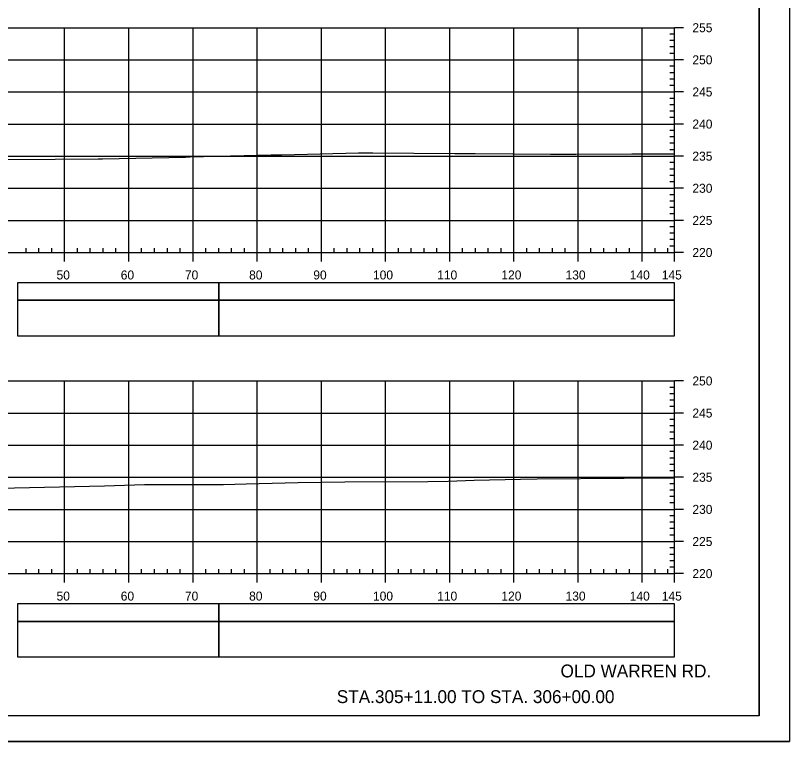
# Model space of a CAD drawing. Extents: x 1386544 to 1388153, y 379785 to 390999.
# Drawn here: x 1388032.6 to 1388153.2, y 384251 to 384364.1 of the extents above; entities that cross this region are included whole.
import ezdxf

# ---------------------------------------------------------------- set-up
doc = ezdxf.new("R2010")
doc.units = 0
for name, color, linetype in [('R_Axis', 7, 'Continuous'), ('R_Axis Annot', 7, 'Continuous'), ('R_Border', 7, 'Continuous'), ('R_Draft', 7, 'Continuous'), ('R_Exist Surface', 7, 'Continuous'), ('R_Grid', 7, 'Continuous'), ('R_No Plot', 7, 'Continuous'), ('R_Striping', 7, 'Continuous')]:
    doc.layers.add(name, color=color, linetype=linetype)

msp = doc.modelspace()

# ---------------------------------------------------------------- linework, layer by layer
at = {"layer": 'R_Axis'}
for p, q in [((1388135.25, 384327.17), (1388135.25, 384362.17)), ((1388136.65, 384362.17), (1388135.25, 384362.17)), ((1388135.25, 384361.17), (1388134.55, 384361.17)), ((1388135.25, 384360.17), (1388134.55, 384360.17)), ((1388135.25, 384359.17), (1388134.55, 384359.17)), ((1388135.25, 384358.17), (1388134.55, 384358.17)), ((1388136.65, 384357.17), (1388135.25, 384357.17)), ((1388135.25, 384356.17), (1388134.55, 384356.17)), ((1388135.25, 384355.17), (1388134.55, 384355.17)), ((1388135.25, 384354.17), (1388134.55, 384354.17)), ((1388135.25, 384353.17), (1388134.55, 384353.17)), ((1388135.25, 384351.17), (1388134.55, 384351.17)), ((1388136.65, 384352.17), (1388135.25, 384352.17)), ((1388135.25, 384350.17), (1388134.55, 384350.17)), ((1388135.25, 384349.17), (1388134.55, 384349.17)), ((1388135.25, 384348.17), (1388134.55, 384348.17)), ((1388136.65, 384347.17), (1388135.25, 384347.17)), ((1388135.25, 384346.17), (1388134.55, 384346.17)), ((1388135.25, 384345.17), (1388134.55, 384345.17)), ((1388135.25, 384344.17), (1388134.55, 384344.17)), ((1388135.25, 384343.17), (1388134.55, 384343.17)), ((1388136.65, 384342.17), (1388135.25, 384342.17)), ((1388135.25, 384341.17), (1388134.55, 384341.17)), ((1388135.25, 384340.17), (1388134.55, 384340.17)), ((1388135.25, 384339.17), (1388134.55, 384339.17)), ((1388135.25, 384338.17), (1388134.55, 384338.17)), ((1388136.65, 384337.17), (1388135.25, 384337.17)), ((1388135.25, 384336.17), (1388134.55, 384336.17)), ((1388135.25, 384335.17), (1388134.55, 384335.17)), ((1388135.25, 384334.17), (1388134.55, 384334.17)), ((1388135.25, 384333.17), (1388134.55, 384333.17)), ((1388136.65, 384332.17), (1388135.25, 384332.17)), ((1388135.25, 384331.17), (1388134.55, 384331.17)), ((1388135.25, 384330.17), (1388134.55, 384330.17)), ((1388135.25, 384329.17), (1388134.55, 384329.17)), ((1388135.25, 384328.17), (1388134.55, 384328.17)), ((1387845.25, 384327.17), (1388135.25, 384327.17)), ((1388034.25, 384327.17), (1388034.25, 384327.87)), ((1388036.25, 384327.17), (1388036.25, 384327.87)), ((1388038.25, 384327.17), (1388038.25, 384327.87)), ((1388040.25, 384325.77), (1388040.25, 384327.17)), ((1388042.25, 384327.17), (1388042.25, 384327.87)), ((1388044.25, 384327.17), (1388044.25, 384327.87)), ((1388046.25, 384327.17), (1388046.25, 384327.87)), ((1388048.25, 384327.17), (1388048.25, 384327.87)), ((1388050.25, 384325.77), (1388050.25, 384327.17)), ((1388052.25, 384327.17), (1388052.25, 384327.87)), ((1388054.25, 384327.17), (1388054.25, 384327.87)), ((1388056.25, 384327.17), (1388056.25, 384327.87)), ((1388058.25, 384327.17), (1388058.25, 384327.87)), ((1388060.25, 384325.77), (1388060.25, 384327.17)), ((1388062.25, 384327.17), (1388062.25, 384327.87)), ((1388064.25, 384327.17), (1388064.25, 384327.87)), ((1388066.25, 384327.17), (1388066.25, 384327.87)), ((1388068.25, 384327.17), (1388068.25, 384327.87)), ((1388070.25, 384325.77), (1388070.25, 384327.17)), ((1388072.25, 384327.17), (1388072.25, 384327.87)), ((1388074.25, 384327.17), (1388074.25, 384327.87)), ((1388076.25, 384327.17), (1388076.25, 384327.87)), ((1388078.25, 384327.17), (1388078.25, 384327.87)), ((1388080.25, 384325.77), (1388080.25, 384327.17)), ((1388082.25, 384327.17), (1388082.25, 384327.87)), ((1388084.25, 384327.17), (1388084.25, 384327.87)), ((1388086.25, 384327.17), (1388086.25, 384327.87)), ((1388088.25, 384327.17), (1388088.25, 384327.87)), ((1388090.25, 384325.77), (1388090.25, 384327.17)), ((1388092.25, 384327.17), (1388092.25, 384327.87)), ((1388094.25, 384327.17), (1388094.25, 384327.87)), ((1388096.25, 384327.17), (1388096.25, 384327.87)), ((1388098.25, 384327.17), (1388098.25, 384327.87)), ((1388100.25, 384325.77), (1388100.25, 384327.17)), ((1388102.25, 384327.17), (1388102.25, 384327.87)), ((1388104.25, 384327.17), (1388104.25, 384327.87)), ((1388106.25, 384327.17), (1388106.25, 384327.87)), ((1388108.25, 384327.17), (1388108.25, 384327.87)), ((1388110.25, 384325.77), (1388110.25, 384327.17)), ((1388112.25, 384327.17), (1388112.25, 384327.87)), ((1388114.25, 384327.17), (1388114.25, 384327.87)), ((1388116.25, 384327.17), (1388116.25, 384327.87)), ((1388118.25, 384327.17), (1388118.25, 384327.87)), ((1388120.25, 384325.77), (1388120.25, 384327.17)), ((1388122.25, 384327.17), (1388122.25, 384327.87)), ((1388124.25, 384327.17), (1388124.25, 384327.87)), ((1388126.25, 384327.17), (1388126.25, 384327.87)), ((1388128.25, 384327.17), (1388128.25, 384327.87)), ((1388130.25, 384325.77), (1388130.25, 384327.17)), ((1388132.25, 384327.17), (1388132.25, 384327.87)), ((1388134.25, 384327.17), (1388134.25, 384327.87)), ((1388135.25, 384325.77), (1388135.25, 384327.17)), ((1388136.65, 384327.17), (1388135.25, 384327.17)), ((1388135.25, 384277.17), (1388135.25, 384307.17)), ((1388136.65, 384307.17), (1388135.25, 384307.17)), ((1388135.25, 384306.17), (1388134.55, 384306.17)), ((1388135.25, 384305.17), (1388134.55, 384305.17)), ((1388135.25, 384304.17), (1388134.55, 384304.17)), ((1388135.25, 384303.17), (1388134.55, 384303.17)), ((1388136.65, 384302.17), (1388135.25, 384302.17)), ((1388135.25, 384301.17), (1388134.55, 384301.17)), ((1388135.25, 384300.17), (1388134.55, 384300.17)), ((1388135.25, 384299.17), (1388134.55, 384299.17)), ((1388135.25, 384298.17), (1388134.55, 384298.17)), ((1388136.65, 384297.17), (1388135.25, 384297.17)), ((1388135.25, 384296.17), (1388134.55, 384296.17)), ((1388135.25, 384295.17), (1388134.55, 384295.17)), ((1388135.25, 384294.17), (1388134.55, 384294.17)), ((1388135.25, 384293.17), (1388134.55, 384293.17)), ((1388136.65, 384292.17), (1388135.25, 384292.17)), ((1388135.25, 384291.17), (1388134.55, 384291.17)), ((1388135.25, 384290.17), (1388134.55, 384290.17)), ((1388135.25, 384289.17), (1388134.55, 384289.17)), ((1388135.25, 384288.17), (1388134.55, 384288.17)), ((1388136.65, 384287.17), (1388135.25, 384287.17)), ((1388135.25, 384286.17), (1388134.55, 384286.17)), ((1388135.25, 384285.17), (1388134.55, 384285.17)), ((1388135.25, 384284.17), (1388134.55, 384284.17)), ((1388135.25, 384283.17), (1388134.55, 384283.17)), ((1388135.25, 384281.17), (1388134.55, 384281.17)), ((1388136.65, 384282.17), (1388135.25, 384282.17)), ((1388135.25, 384280.17), (1388134.55, 384280.17)), ((1388135.25, 384279.17), (1388134.55, 384279.17)), ((1388034.25, 384277.17), (1388034.25, 384277.87)), ((1388036.25, 384277.17), (1388036.25, 384277.87)), ((1388038.25, 384277.17), (1388038.25, 384277.87)), ((1388042.25, 384277.17), (1388042.25, 384277.87)), ((1388044.25, 384277.17), (1388044.25, 384277.87)), ((1388046.25, 384277.17), (1388046.25, 384277.87)), ((1388048.25, 384277.17), (1388048.25, 384277.87)), ((1388052.25, 384277.17), (1388052.25, 384277.87)), ((1388054.25, 384277.17), (1388054.25, 384277.87)), ((1388056.25, 384277.17), (1388056.25, 384277.87)), ((1388058.25, 384277.17), (1388058.25, 384277.87)), ((1388062.25, 384277.17), (1388062.25, 384277.87)), ((1388064.25, 384277.17), (1388064.25, 384277.87)), ((1388066.25, 384277.17), (1388066.25, 384277.87)), ((1388068.25, 384277.17), (1388068.25, 384277.87)), ((1388072.25, 384277.17), (1388072.25, 384277.87)), ((1388074.25, 384277.17), (1388074.25, 384277.87)), ((1388076.25, 384277.17), (1388076.25, 384277.87)), ((1388078.25, 384277.17), (1388078.25, 384277.87)), ((1388082.25, 384277.17), (1388082.25, 384277.87)), ((1388084.25, 384277.17), (1388084.25, 384277.87)), ((1388086.25, 384277.17), (1388086.25, 384277.87)), ((1388088.25, 384277.17), (1388088.25, 384277.87)), ((1388092.25, 384277.17), (1388092.25, 384277.87)), ((1388094.25, 384277.17), (1388094.25, 384277.87)), ((1388096.25, 384277.17), (1388096.25, 384277.87)), ((1388098.25, 384277.17), (1388098.25, 384277.87)), ((1388102.25, 384277.17), (1388102.25, 384277.87)), ((1388104.25, 384277.17), (1388104.25, 384277.87)), ((1388106.25, 384277.17), (1388106.25, 384277.87)), ((1388108.25, 384277.17), (1388108.25, 384277.87)), ((1388112.25, 384277.17), (1388112.25, 384277.87)), ((1388114.25, 384277.17), (1388114.25, 384277.87)), ((1388116.25, 384277.17), (1388116.25, 384277.87)), ((1388118.25, 384277.17), (1388118.25, 384277.87)), ((1388122.25, 384277.17), (1388122.25, 384277.87)), ((1388124.25, 384277.17), (1388124.25, 384277.87)), ((1388126.25, 384277.17), (1388126.25, 384277.87)), ((1388128.25, 384277.17), (1388128.25, 384277.87)), ((1388132.25, 384277.17), (1388132.25, 384277.87)), ((1388134.25, 384277.17), (1388134.25, 384277.87)), ((1388135.25, 384278.17), (1388134.55, 384278.17)), ((1387845.25, 384277.17), (1388135.25, 384277.17)), ((1388040.25, 384275.77), (1388040.25, 384277.17)), ((1388050.25, 384275.77), (1388050.25, 384277.17)), ((1388060.25, 384275.77), (1388060.25, 384277.17)), ((1388070.25, 384275.77), (1388070.25, 384277.17)), ((1388080.25, 384275.77), (1388080.25, 384277.17)), ((1388090.25, 384275.77), (1388090.25, 384277.17)), ((1388100.25, 384275.77), (1388100.25, 384277.17)), ((1388110.25, 384275.77), (1388110.25, 384277.17)), ((1388120.25, 384275.77), (1388120.25, 384277.17)), ((1388130.25, 384275.77), (1388130.25, 384277.17)), ((1388135.25, 384275.77), (1388135.25, 384277.17)), ((1388136.65, 384277.17), (1388135.25, 384277.17))]:
    msp.add_line(p, q, dxfattribs=at)
at = {"layer": 'R_Axis Annot'}
for points in [[(1388064.27, 384319.73), (1388135.25, 384319.73), (1388135.25, 384322.44), (1388064.27, 384322.44)], [(1388064.27, 384314.2), (1388135.25, 384314.2), (1388135.25, 384319.73), (1388064.27, 384319.73)], [(1388064.27, 384269.73), (1388135.25, 384269.73), (1388135.25, 384272.44), (1388064.27, 384272.44)], [(1388064.27, 384264.2), (1388135.25, 384264.2), (1388135.25, 384269.73), (1388064.27, 384269.73)]]:
    msp.add_lwpolyline(points, close=True, dxfattribs=at)
at = {"layer": 'R_Border'}
for q in [(1388148.43, 384460.47), (1387832.25, 384255.01)]:
    msp.add_line((1388148.43, 384255.01), q, dxfattribs=at)
at = {"layer": 'R_Exist Surface'}
for points in [[(1388030.03, 384341.63), (1388038.78, 384341.7), (1388045.47, 384341.75), (1388046.13, 384341.75), (1388059.08, 384342.01), (1388059.76, 384342.06), (1388072.45, 384342.38), (1388074.07, 384342.38), (1388086.04, 384342.67), (1388088.29, 384342.68), (1388101.05, 384342.58), (1388104.23, 384342.58), (1388115.93, 384342.49), (1388119.87, 384342.5), (1388128.62, 384342.54), (1388135.18, 384342.55), (1388135.25, 384342.55)], [(1388030.04, 384290.49), (1388046.46, 384290.86), (1388052.67, 384291.03), (1388053.51, 384291.05), (1388056.52, 384291.07), (1388064.99, 384291.07), (1388068.51, 384291.13), (1388076.64, 384291.34), (1388083.9, 384291.47), (1388096.81, 384291.53), (1388099.98, 384291.55), (1388104.03, 384291.71), (1388111.28, 384291.89), (1388113.86, 384291.91), (1388127.41, 384292.04), (1388131.79, 384292.07), (1388135.25, 384292.03)]]:
    msp.add_lwpolyline(points, dxfattribs=at)
at = {"layer": 'R_Grid'}
for p, q in [((1387845.25, 384362.17), (1388135.25, 384362.17)), ((1388040.25, 384327.17), (1388040.25, 384362.17)), ((1388050.25, 384327.17), (1388050.25, 384362.17)), ((1388060.25, 384327.17), (1388060.25, 384362.17)), ((1388070.25, 384327.17), (1388070.25, 384362.17)), ((1388080.25, 384327.17), (1388080.25, 384362.17)), ((1388090.25, 384327.17), (1388090.25, 384362.17)), ((1388100.25, 384327.17), (1388100.25, 384362.17)), ((1388110.25, 384327.17), (1388110.25, 384362.17)), ((1388120.25, 384327.17), (1388120.25, 384362.17)), ((1388130.25, 384327.17), (1388130.25, 384362.17)), ((1388135.25, 384327.17), (1388135.25, 384362.17)), ((1387845.25, 384357.17), (1388135.25, 384357.17)), ((1387845.25, 384352.17), (1388135.25, 384352.17)), ((1387845.25, 384347.17), (1388135.25, 384347.17)), ((1387845.25, 384342.17), (1388135.25, 384342.17)), ((1387845.25, 384337.17), (1388135.25, 384337.17)), ((1387845.25, 384332.17), (1388135.25, 384332.17)), ((1387845.25, 384327.17), (1388135.25, 384327.17)), ((1387845.25, 384307.17), (1388135.25, 384307.17)), ((1388040.25, 384277.17), (1388040.25, 384307.17)), ((1388050.25, 384277.17), (1388050.25, 384307.17)), ((1388060.25, 384277.17), (1388060.25, 384307.17)), ((1388070.25, 384277.17), (1388070.25, 384307.17)), ((1388080.25, 384277.17), (1388080.25, 384307.17)), ((1388090.25, 384277.17), (1388090.25, 384307.17)), ((1388100.25, 384277.17), (1388100.25, 384307.17)), ((1388110.25, 384277.17), (1388110.25, 384307.17)), ((1388120.25, 384277.17), (1388120.25, 384307.17)), ((1388130.25, 384277.17), (1388130.25, 384307.17)), ((1388135.25, 384277.17), (1388135.25, 384307.17)), ((1387845.25, 384302.17), (1388135.25, 384302.17)), ((1387845.25, 384297.17), (1388135.25, 384297.17)), ((1387845.25, 384292.17), (1388135.25, 384292.17)), ((1387845.25, 384287.17), (1388135.25, 384287.17)), ((1387845.25, 384282.17), (1388135.25, 384282.17)), ((1387845.25, 384277.17), (1388135.25, 384277.17))]:
    msp.add_line(p, q, dxfattribs=at)
at = {"layer": 'R_No Plot'}
msp.add_line((1387819.85, 384251.03), (1388153.18, 384251.03), dxfattribs=at)
for points in [[(1387819.84, 384464.36), (1388153.18, 384464.36), (1388153.18, 384251.03), (1387819.84, 384251.03)], [(1388066.17, 384460.47), (1388085.79, 384460.47), (1388085.79, 384450.59), (1388101.9, 384450.59), (1388125.1, 384450.59), (1388125.1, 384426.26), (1388148.43, 384426.26), (1388148.43, 384255.01), (1387832.25, 384255.01), (1387832.25, 384460.47)]]:
    msp.add_lwpolyline(points, close=True, dxfattribs=at)
at = {"layer": 'R_Striping'}
for points in [[(1388032.93, 384319.73), (1388064.27, 384319.73), (1388064.27, 384322.44), (1388032.93, 384322.44)], [(1388032.93, 384314.21), (1388064.27, 384314.21), (1388064.27, 384319.73), (1388032.93, 384319.73)], [(1388032.93, 384269.73), (1388064.27, 384269.73), (1388064.27, 384272.44), (1388032.93, 384272.44)], [(1388032.93, 384264.21), (1388064.27, 384264.21), (1388064.27, 384269.73), (1388032.93, 384269.73)]]:
    msp.add_lwpolyline(points, close=True, dxfattribs=at)

# ---------------------------------------------------------------- texts
at = {"layer": 'R_Axis Annot'}
for s, p in [('255', (1388138.05, 384361.47)), ('250', (1388138.05, 384356.47)), ('245', (1388138.05, 384351.47)), ('240', (1388138.05, 384346.47)), ('235', (1388138.05, 384341.47)), ('230', (1388138.05, 384336.47)), ('225', (1388138.05, 384331.47)), ('220', (1388138.05, 384326.47)), ('50', (1388038.99, 384322.97)), ('60', (1388048.99, 384322.97)), ('70', (1388058.99, 384322.97)), ('80', (1388068.99, 384322.97)), ('90', (1388078.99, 384322.97)), ('100', (1388088.29, 384322.97)), ('110', (1388098.29, 384322.97)), ('120', (1388108.29, 384322.97)), ('130', (1388118.29, 384322.97)), ('140', (1388128.29, 384322.97)), ('145', (1388133.28, 384322.97)), ('250', (1388138.05, 384306.47)), ('245', (1388138.05, 384301.47)), ('240', (1388138.05, 384296.47)), ('235', (1388138.05, 384291.47)), ('230', (1388138.05, 384286.47)), ('225', (1388138.05, 384281.47)), ('220', (1388138.05, 384276.47)), ('50', (1388038.99, 384272.97)), ('60', (1388048.99, 384272.97)), ('70', (1388058.99, 384272.97)), ('80', (1388068.99, 384272.97)), ('90', (1388078.99, 384272.97)), ('100', (1388088.29, 384272.97)), ('110', (1388098.29, 384272.97)), ('120', (1388108.29, 384272.97)), ('130', (1388118.29, 384272.97)), ('140', (1388128.29, 384272.97)), ('145', (1388133.28, 384272.97))]:
    msp.add_text(s, height=1.4, dxfattribs=at).set_placement(p)
at = {"layer": 'R_Draft'}
for s, p in [('OLD WARREN RD.', (1388117.51, 384261.01)), ('STA.305+11.00 TO STA. 306+00.00', (1388082.65, 384257.01))]:
    msp.add_text(s, height=2, dxfattribs=at).set_placement(p)

doc.saveas('drawing.dxf')
